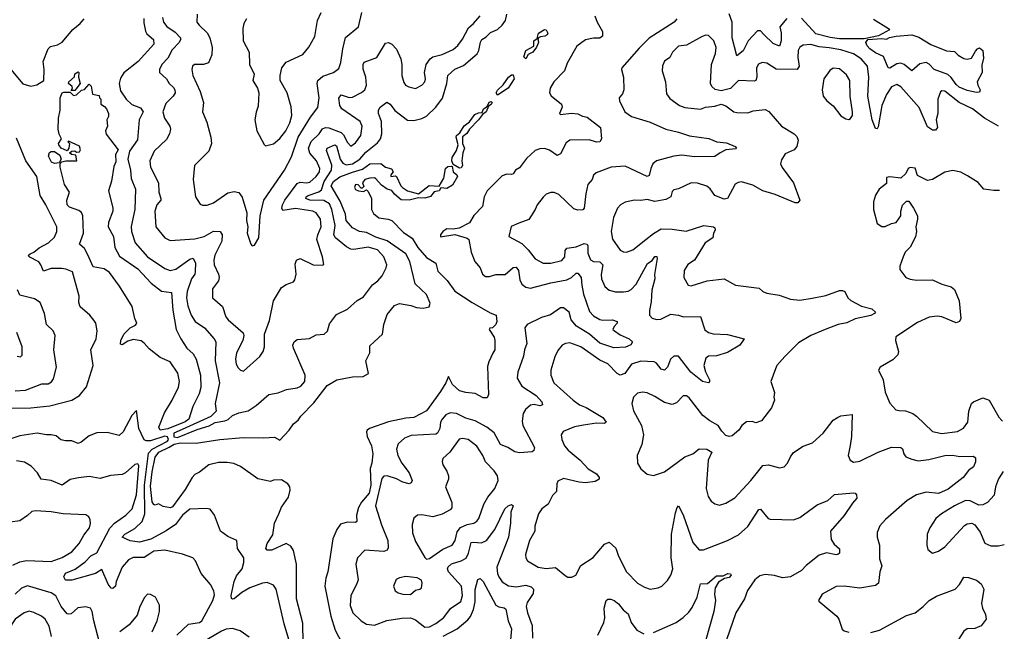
# Model space of a CAD drawing. Extents: x 2057697 to 2160550, y 827490 to 1016834.
# Tile 305 of 509: x 2138415 to 2144661, y 917949 to 921830. Entities that reach past the tile are written whole.
import ezdxf

# ---------------------------------------------------------------- set-up
doc = ezdxf.new("R2010")
doc.units = 0

msp = doc.modelspace()

# ---------------------------------------------------------------- linework, layer by layer
at = {"layer": '0CON20XD'}
for points in [[(2139540.4, 921865), (2139539.4, 921815), (2139552.9, 921795), (2139605, 921747.1), (2139620.7, 921715), (2139635.4, 921654.6), (2139633.8, 921606.2), (2139612.9, 921557.1), (2139580, 921545), (2139524.5, 921545.5), (2139511.2, 921535), (2139506.2, 921515), (2139512.5, 921475), (2139560, 921375), (2139581.1, 921305), (2139574.4, 921245), (2139601.2, 921178.8), (2139628.2, 921085), (2139631.5, 921045), (2139614, 920995), (2139522.9, 920905), (2139514.4, 920815), (2139530.6, 920705), (2139559.7, 920659.7), (2139575, 920652.9), (2139603.1, 920653.1), (2139645, 920667.8), (2139735, 920731.1), (2139775, 920740), (2139805, 920734.3), (2139825, 920703.8), (2139855.8, 920605), (2139854.3, 920555), (2139862, 920515), (2139858.8, 920475), (2139880, 920405), (2139890, 920395), (2139905, 920400), (2139932.5, 920445), (2139940.5, 920585), (2139963.3, 920685), (2140095, 920875.6), (2140139.5, 920959.5), (2140180.6, 921085), (2140258.7, 921211.3), (2140306.7, 921273.3), (2140314.6, 921335), (2140301.9, 921425), (2140306.9, 921445), (2140338.8, 921471.2), (2140406, 921495), (2140438.9, 921521.1), (2140451.7, 921558.3), (2140464.1, 921645), (2140482.6, 921717.4), (2140563.3, 921785), (2140586.2, 921875)], [(2139854.2, 921835), (2139835.7, 921805), (2139830.6, 921775), (2139832.9, 921695), (2139869.6, 921625), (2139871.9, 921545), (2139902.5, 921485), (2139893.9, 921443.9), (2139924, 921395), (2139932.5, 921365), (2139927.8, 921282.2), (2139915, 921242.5), (2139906.9, 921195), (2139920, 921125), (2139965, 921038.8), (2139975, 921030), (2140025, 921043.1), (2140065, 921075.4), (2140104.1, 921125), (2140128.6, 921175), (2140141.5, 921221.5), (2140137.8, 921277.8), (2140111.4, 921365), (2140068.1, 921445), (2140066.9, 921475), (2140077.8, 921525), (2140105, 921560.6), (2140210.3, 921609.7), (2140249.2, 921655), (2140287.4, 921722.6), (2140304.2, 921824.2), (2140327.1, 921875)], [(2140360.7, 920999.3), (2140365.7, 921015), (2140415, 921035.5), (2140425, 921029.5), (2140448.1, 920945), (2140465, 920920.6), (2140485, 920909), (2140525, 920914.6), (2140573.3, 920945), (2140610.1, 920989.9), (2140685, 921048.8), (2140704.7, 921075), (2140712, 921105), (2140709.8, 921185), (2140691.8, 921235), (2140690.5, 921255), (2140701.4, 921275), (2140744.2, 921305.8), (2140765, 921294.3), (2140795, 921252.9), (2140875, 921193.1), (2140915, 921191.2), (2140965, 921202.3), (2140995, 921217.9), (2141053.8, 921275), (2141097.6, 921332.4), (2141125.2, 921424.8), (2141130, 921475), (2141175, 921516.5), (2141230.7, 921539.3), (2141316.5, 921613.5), (2141328.6, 921635), (2141337.9, 921687.9), (2141346.2, 921703.8), (2141375, 921721.3), (2141401, 921749), (2141445, 921768.2), (2141475, 921795.4), (2141496.3, 921825), (2141506.2, 921865)], [(2143281.4, 921838.6), (2143238, 921785), (2143245.7, 921745.7), (2143245.2, 921695), (2143235, 921662.5), (2143195, 921678.3), (2143135, 921735.4), (2143115, 921759.4), (2143095, 921760), (2143036.8, 921695), (2143005, 921631.8), (2142965, 921600), (2142934.8, 921715), (2142934.1, 921815), (2142915, 921868)], [(2138315.6, 921565.6), (2138435, 921422.9), (2138485, 921408.9), (2138524.3, 921415.7), (2138566.7, 921445), (2138569.6, 921515), (2138562.5, 921565), (2138595.4, 921644.6), (2138610.2, 921659.8), (2138655, 921670.9), (2138685, 921688.1), (2138752.5, 921767.5), (2138798.8, 921805), (2138823.8, 921835)], [(2139203, 921837), (2139201.2, 921811.2), (2139212.3, 921757.7), (2139221.2, 921741.2), (2139264, 921705), (2139265.4, 921675), (2139165.9, 921564.1), (2139075, 921493.1), (2139055, 921458.1), (2139045.3, 921424.7), (2139055, 921378.5), (2139090, 921325), (2139125, 921291.5), (2139180.4, 921270.4), (2139197.9, 921245), (2139173.3, 921195), (2139161.4, 921068.6), (2139111.6, 920995), (2139101.7, 920945), (2139117.6, 920875), (2139121.9, 920821.9), (2139150, 920755), (2139144.1, 920625), (2139122.4, 920517.6), (2139122.9, 920485), (2139147.9, 920415), (2139224.4, 920324.4), (2139335, 920251.2), (2139368.6, 920238.6), (2139405, 920247.6), (2139495, 920310.8), (2139516.2, 920316.2), (2139529.6, 920285), (2139528.5, 920231.5), (2139524.7, 920215), (2139504, 920186), (2139477.9, 920105), (2139473.7, 920065), (2139480.3, 920015), (2139503.2, 919955), (2139528.5, 919915), (2139587.3, 919875), (2139647.8, 919805), (2139658.5, 919785), (2139655.3, 919665.3), (2139682, 919525), (2139654.5, 919394.5), (2139660.4, 919345), (2139627.2, 919312.8), (2139445, 919228.5), (2139393.4, 919205), (2139393.1, 919183.1), (2139415, 919179.2), (2139539.7, 919230.3), (2139617.2, 919252.8), (2139655, 919272.7), (2139716.7, 919283.3), (2139737.2, 919292.8), (2139765, 919318.7), (2139805, 919334.7), (2139865, 919347.8), (2139915, 919381.4), (2139995, 919451.9), (2140055, 919462.9), (2140106.7, 919483.3), (2140175, 919494.6), (2140198.1, 919505), (2140222.9, 919535), (2140225.4, 919574.6), (2140150.9, 919745), (2140148.1, 919765), (2140155, 919786.7), (2140175, 919800), (2140252.4, 919807.6), (2140295, 919829.5), (2140346.6, 919833.4), (2140366.4, 919853.6), (2140380.3, 919899.7), (2140425, 919958.1), (2140495, 919992.7), (2140555, 920048.9), (2140595, 920071.2), (2140652.5, 920147.5), (2140686.6, 920173.4), (2140714.5, 920205), (2140740, 920255), (2140742.9, 920275), (2140724.6, 920325), (2140685, 920369.7), (2140625, 920385.8), (2140535, 920372.2), (2140515, 920374.2), (2140488.1, 920388.1), (2140417.7, 920445), (2140408.4, 920465), (2140416.1, 920525), (2140394.8, 920625), (2140380.9, 920660.9), (2140345, 920682.1), (2140255, 920683.7), (2140229.4, 920695), (2140231.5, 920705), (2140244.5, 920715), (2140312, 920738), (2140329.2, 920750.8), (2140347, 920803), (2140393.6, 920875), (2140395, 920907.8), (2140360.7, 920999.3)], [(2139320.6, 921845), (2139326.7, 921815), (2139347.6, 921787.6), (2139401.7, 921751.7), (2139434.2, 921715), (2139435.6, 921705), (2139425.6, 921685), (2139382.1, 921637.9), (2139355, 921586.5), (2139315.5, 921545), (2139302.5, 921515), (2139301.4, 921495), (2139345, 921455.6), (2139361.9, 921425), (2139389.8, 921399.8), (2139399.4, 921385), (2139400, 921365), (2139388.9, 921345), (2139342.3, 921297.7), (2139322.8, 921245), (2139332.5, 921205), (2139368, 921155), (2139371.8, 921135), (2139365.4, 921105), (2139345, 921070.6), (2139267.8, 920995), (2139240.5, 920935), (2139244.5, 920895), (2139294.2, 920794.2), (2139296.7, 920735), (2139310.4, 920695), (2139310, 920685), (2139285.3, 920654.7), (2139271.8, 920615), (2139277.5, 920515), (2139334.7, 920444.7), (2139369.7, 920429.7), (2139525, 920438.9), (2139585.2, 920454.8), (2139645, 920488.9), (2139686.4, 920486.4), (2139699.2, 920465), (2139697.2, 920425), (2139652, 920335), (2139645.4, 920305), (2139647.9, 920275), (2139676.8, 920215), (2139680.7, 920195), (2139676.4, 920173.6), (2139637.4, 920122.6), (2139637.5, 920065), (2139700.7, 920010.7), (2139722.2, 919945), (2139736.9, 919925), (2139833.2, 919843.2), (2139837.3, 919825), (2139831.2, 919795), (2139790.9, 919715), (2139782.7, 919675), (2139788.5, 919645), (2139800.9, 919620.9), (2139815, 919605.8), (2139835, 919600), (2139938, 919692), (2139960, 919725), (2139967.1, 919755), (2139967.5, 919835), (2139999.5, 919920.5), (2140024.8, 920045.2), (2140075, 920130), (2140105, 920150), (2140152.5, 920167.5), (2140161.2, 920178.8), (2140168.9, 920215), (2140162.1, 920277.9), (2140171.2, 920305), (2140195, 920314), (2140276.2, 920273.8), (2140335, 920271.2), (2140343.3, 920276.7), (2140335.8, 920324.2), (2140299.3, 920435), (2140305.8, 920465), (2140328.1, 920515), (2140324, 920565), (2140295, 920603.6), (2140274.8, 920614.8), (2140165, 920632.5), (2140085, 920618.9), (2140077.1, 920635), (2140081.9, 920655), (2140095.7, 920685), (2140175, 920789.6), (2140195, 920799.1), (2140235, 920794.2), (2140255, 920798.7), (2140295, 920835.4), (2140316.4, 920865), (2140317.8, 920885), (2140296.9, 920935), (2140255, 920982.2), (2140247.1, 921015), (2140263.1, 921056.9), (2140314.4, 921105.6), (2140335, 921137.2), (2140355, 921145.7), (2140375, 921143.9), (2140455, 921114), (2140469.8, 921099.8), (2140495, 921050.6), (2140515, 921027.5), (2140545, 921047.8), (2140579.6, 921095), (2140587.1, 921155), (2140575.4, 921185), (2140458.2, 921265), (2140446.4, 921285), (2140438.5, 921331.5), (2140455, 921352.2), (2140505, 921335.9), (2140525, 921338.8), (2140582.2, 921367.8), (2140604.1, 921385.9), (2140614.6, 921415.4), (2140610.9, 921465), (2140593.9, 921516.1), (2140593.9, 921546.1), (2140600.5, 921559.5), (2140679.6, 921590.4), (2140735, 921682), (2140755, 921684.4), (2140775, 921675.6), (2140805, 921642.5), (2140832.4, 921582.4), (2140839.2, 921545), (2140839.6, 921475), (2140851.1, 921431.1), (2140862.9, 921415), (2140883.3, 921403.3), (2140925, 921393.3), (2140965.4, 921414.6), (2140985, 921436.2), (2140990, 921455), (2140983.9, 921495), (2140993.6, 921545), (2141017.8, 921582.2), (2141035, 921594.7), (2141095, 921608.7), (2141165, 921641.2), (2141195, 921666.9)], [(2142062.5, 921855), (2142077.5, 921815), (2142111.2, 921755), (2142112, 921725), (2142095, 921712.5), (2142055, 921711.9), (2142005, 921701.9), (2141948.6, 921661.4), (2141888.6, 921555), (2141872, 921505), (2141804.4, 921435.6), (2141780, 921395), (2141776.2, 921365), (2141785.9, 921345.9), (2141852.9, 921295), (2141855.5, 921275), (2141839.4, 921235), (2141845, 921228.6), (2141915, 921237.8), (2141955, 921232.2), (2141985, 921216.9), (2142015, 921210.6), (2142100, 921145), (2142106.7, 921075), (2142096.2, 921055), (2142075, 921052.5), (2142027.8, 921067.8), (2141905, 921064.6), (2141881.9, 921048.1), (2141845, 920978.8), (2141825, 920969.2), (2141775, 921002.2), (2141745, 921012.2), (2141715, 921011.4), (2141685, 921000), (2141630.3, 920949.7), (2141585, 920890), (2141560, 920875), (2141545, 920852.5), (2141535, 920846.7), (2141505, 920849.4), (2141475, 920839.2), (2141381.5, 920745), (2141361.1, 920705), (2141350, 920645), (2141295, 920587.5), (2141268.8, 920541.2), (2141202.3, 920507.7), (2141165, 920500), (2141125, 920503.1), (2141100, 920485), (2141084.4, 920465), (2141085, 920451.2), (2141175, 920466.2), (2141253.2, 920443.2), (2141264.5, 920434.5), (2141279.1, 920355), (2141303.1, 920295), (2141335.6, 920255), (2141351.9, 920215), (2141370.8, 920200.8), (2141395, 920200), (2141435, 920212.5), (2141495, 920213.1), (2141545, 920258.1), (2141565, 920260), (2141578.6, 920238.6), (2141588.2, 920178.2), (2141600.9, 920150.9), (2141625, 920131.8), (2141655, 920126.9), (2141785, 920160.5), (2141885, 920178.9), (2141915.2, 920194.8), (2141945, 920222.5), (2141955, 920222.5), (2141977.7, 920195), (2141980.3, 920145), (2141992.2, 920087.8), (2142029.2, 919979.2), (2142055, 919951.5), (2142095, 919928.1), (2142115, 919923.3), (2142175, 919925.5), (2142205.7, 919915.7), (2142206.2, 919905), (2142186.7, 919883.3), (2142178, 919865), (2142189.2, 919855), (2142225, 919830.5), (2142282, 919805), (2142302.5, 919785), (2142292.4, 919767.6), (2142258.8, 919751.2), (2142185, 919747.5), (2142095, 919777.9), (2142029.3, 919835), (2141948.1, 919885), (2141914.3, 919924.3), (2141900, 919975), (2141865, 920001.3), (2141845, 920002.5), (2141782.9, 919957.1), (2141725, 919939.6), (2141634, 919895), (2141619.2, 919875), (2141632.1, 919775), (2141616.4, 919735), (2141611.5, 919695), (2141574.2, 919594.2), (2141571.4, 919555), (2141599.5, 919505), (2141691.2, 919445), (2141726.4, 919405), (2141731.2, 919385), (2141715, 919378.9), (2141678, 919388), (2141655, 919383.8), (2141623, 919357), (2141608.2, 919331.8), (2141603, 919283), (2141607.1, 919255), (2141680.6, 919115), (2141676, 919095), (2141665, 919087.1), (2141585, 919080.5), (2141555, 919086.7), (2141510.8, 919115), (2141464.7, 919134.7), (2141425, 919207.3), (2141378.1, 919245), (2141303.3, 919283.3), (2141245, 919300.9), (2141185, 919330.4), (2141145, 919334.6), (2141118, 919322), (2141094.8, 919295.2), (2141085.3, 919275), (2141080, 919235), (2141065, 919207.1), (2141055, 919200), (2140898.9, 919191.1), (2140855.8, 919175), (2140815, 919138.8), (2140805.6, 919105), (2140814.5, 919065), (2140839.2, 919015), (2140886.4, 918955), (2140905.6, 918905.6), (2140898.7, 918891.3), (2140885.5, 918884.5), (2140844.4, 918894.4), (2140806.1, 918916.1), (2140745, 918934.3), (2140725, 918933.4), (2140711.6, 918918.4), (2140672.4, 918745), (2140709.2, 918625), (2140751.1, 918525), (2140751.8, 918478.2), (2140745, 918464.4), (2140725, 918454.6), (2140605, 918462.5), (2140558.1, 918415), (2140547.1, 918375), (2140561.4, 918275), (2140551.9, 918245), (2140515, 918176.7), (2140511.5, 918111.5), (2140527.5, 918065), (2140580, 918015), (2140615, 917992.9), (2140665, 917986.9), (2140743.8, 918016.2), (2140838, 918032), (2140893.4, 918033.4), (2140925, 918022.1), (2140984.6, 917974.6)], [(2141195, 921666.9), (2141225, 921707.1), (2141262.2, 921777.8), (2141294.8, 921805.2), (2141335.5, 921855)], [(2142583.3, 921835), (2142567.5, 921815), (2142408, 921712), (2142345, 921650), (2142235.7, 921525), (2142233.1, 921515), (2142245.7, 921465), (2142247.1, 921385), (2142239.4, 921360.6), (2142218.8, 921335), (2142220, 921315), (2142253.3, 921245), (2142296, 921216), (2142415, 921180.4), (2142513.8, 921135), (2142595, 921117.3), (2142665, 921092.5), (2142786.9, 921076.9), (2142837.5, 921055), (2142898.5, 921048.5), (2142953.3, 921025), (2142963.3, 921015), (2142958.6, 921011.4), (2142895, 921003.5), (2142858, 920985), (2142825, 920962.9), (2142695, 920960.5), (2142615, 920971.3), (2142563.8, 920965), (2142454.7, 920935.3), (2142432.2, 920915), (2142417.9, 920885), (2142408.1, 920841.9), (2142395, 920835.5), (2142255, 920899.6), (2142166.2, 920893.8), (2142071.8, 920858.2), (2142055, 920843.8), (2142045.7, 920815), (2142020, 920785), (2142005.7, 920725.7), (2141996.4, 920633.6), (2141987.5, 920622.5), (2141955, 920621.5), (2141929.4, 920629.4), (2141835, 920720.6), (2141805, 920734.2), (2141785, 920734.2), (2141755, 920722.5), (2141735, 920704.2), (2141696.9, 920655), (2141685.6, 920625), (2141645, 920561.5), (2141581.1, 920538.9), (2141533.2, 920516.8), (2141517.5, 920455), (2141600, 920410), (2141640.3, 920370.3), (2141685, 920311.5), (2141735, 920284.5), (2141785, 920285.4), (2141855, 920301.2), (2141874, 920325), (2141874.3, 920365), (2141885, 920380.9), (2141945, 920389.5), (2141995, 920410.2), (2142014.5, 920405), (2142019.8, 920395), (2142019, 920349), (2142036.3, 920306.3), (2142055, 920296.4), (2142095, 920293.2), (2142114.7, 920275), (2142103.9, 920213.9), (2142105.5, 920185), (2142126.2, 920136.2), (2142155, 920113.1), (2142195, 920103.8), (2142245, 920102.9), (2142275, 920107.2), (2142295, 920118), (2142325, 920152.5), (2142397.1, 920282.9), (2142427.1, 920302.9), (2142445, 920326.9), (2142457.5, 920327.5), (2142460, 920315), (2142442.2, 920212.2), (2142443.8, 920185), (2142426, 920114), (2142421.5, 920038.5), (2142409.4, 919985), (2142411.4, 919955), (2142427.5, 919935), (2142455, 919926.7), (2142481.3, 919928.7), (2142545, 919961.1), (2142595, 919954.7), (2142626, 919944), (2142735, 919945.7), (2142762.5, 919862.5), (2142784.5, 919844.5), (2142815, 919836.4), (2142905, 919832.9), (2143010, 919805), (2142983.8, 919765), (2142905, 919718), (2142835, 919697.5), (2142785, 919694.4), (2142767.5, 919682.5), (2142755.5, 919635), (2142765.5, 919595), (2142790, 919545), (2142791.2, 919535), (2142783.8, 919526.2), (2142746, 919535), (2142673.2, 919593.2), (2142595, 919693.8), (2142564.7, 919695.3), (2142542.7, 919675), (2142524.1, 919625.9), (2142505, 919605.6), (2142485, 919612.2), (2142455, 919649.5), (2142439.4, 919659.4), (2142355, 919662.2), (2142295.7, 919644.3), (2142253.5, 919585), (2142225, 919573.3), (2142205.2, 919585.2), (2142145, 919646.7), (2142095, 919669.2), (2141975.6, 919755), (2141905, 919778.9), (2141877.5, 919775), (2141855.7, 919764.3), (2141828.9, 919731.1), (2141809.1, 919690.9), (2141784.4, 919605), (2141784.5, 919575), (2141804.4, 919525), (2141925.8, 919415), (2141966.5, 919386.5), (2142008.7, 919368.7), (2142115, 919305.5), (2142136.5, 919275), (2142125, 919266.9), (2142075, 919270.4), (2141992.6, 919257.4), (2141934.1, 919245.9), (2141862.8, 919217.2), (2141850, 919195), (2141853.3, 919165), (2141871.5, 919125), (2141895, 919097.8), (2141970.5, 919035), (2142020.6, 918980.6), (2142075, 918947.1), (2142091.4, 918925), (2142092, 918915), (2142065, 918900), (2142005, 918891.5), (2141965, 918894.6), (2141865, 918917.9), (2141829.1, 918900.9), (2141822, 918885), (2141820, 918835), (2141795, 918811.2), (2141767.1, 918755), (2141728, 918725), (2141707.1, 918695), (2141682.9, 918615), (2141681.9, 918585), (2141648.6, 918525), (2141624.4, 918435), (2141625.7, 918415), (2141636, 918395), (2141705, 918355.5), (2141755, 918347.8), (2141815, 918354.3), (2141875, 918302), (2141893.2, 918293.2), (2141918.6, 918291.4), (2141944, 918305), (2141973.7, 918366.3), (2142053.9, 918416.1), (2142125, 918501.4), (2142155, 918514.2), (2142196.2, 918476.2), (2142213.3, 918425), (2142265.4, 918325.4), (2142334.6, 918254.6), (2142378.7, 918228.7), (2142415, 918215.7), (2142465.6, 918224.4), (2142488.8, 918235), (2142525, 918271.2), (2142545.7, 918305), (2142558.9, 918345), (2142546.8, 918415), (2142550, 918565), (2142575, 918700), (2142585, 918733.8), (2142595, 918745.7), (2142625, 918688), (2142685, 918511.4), (2142725, 918466.7), (2142753.8, 918466.2), (2142905.3, 918524.7), (2142975, 918560.5), (2143035, 918614.3), (2143105, 918720.8), (2143115, 918724), (2143164.3, 918665), (2143175, 918660.6), (2143325, 918656.9), (2143365, 918670), (2143475, 918751.1), (2143542, 918778), (2143585, 918816), (2143705, 918827.5), (2143715.5, 918825.5), (2143724, 918815), (2143726.4, 918793.6), (2143697.5, 918762.5), (2143645, 918682.5), (2143558.5, 918585), (2143562.2, 918532.2), (2143581.9, 918501.9), (2143615, 918472), (2143616.7, 918445), (2143606.2, 918435), (2143595, 918434.4), (2143532.4, 918447.6), (2143487.5, 918432.5), (2143403.4, 918366.6), (2143374.5, 918335), (2143304.7, 918295.3), (2143255, 918287.1), (2143202.5, 918302.5), (2143145, 918308.8), (2143110.3, 918299.7), (2143078.5, 918275), (2143033.1, 918206.9), (2143013.2, 918155), (2142957.7, 918065), (2142897.9, 917895)], [(2143832.6, 921832.6), (2143927.5, 921775), (2143934, 921765), (2143862.4, 921727.6), (2143771.3, 921708.7), (2143615, 921708.9), (2143557.2, 921717.2), (2143465, 921739.5), (2143375, 921838.9)], [(2141625, 921581.4), (2141613.1, 921595), (2141625, 921634.4), (2141677.1, 921662.9), (2141676.2, 921695), (2141698.3, 921711.7), (2141705.6, 921745), (2141745, 921767.3), (2141755, 921765.6), (2141764.6, 921745), (2141761.6, 921735), (2141746.9, 921725), (2141717.9, 921722.1), (2141705.8, 921715), (2141701.7, 921708.3), (2141706.6, 921685), (2141694.4, 921655), (2141669.6, 921625), (2141640.7, 921609.3), (2141625, 921581.4)], [(2144625.5, 921154.1), (2144534.8, 921204.8), (2144460.6, 921265), (2144374.6, 921304.6), (2144285, 921375.6), (2144265, 921378.8), (2144257.3, 921372.7), (2144240, 921325), (2144240.3, 921235), (2144228.7, 921195), (2144236.7, 921145), (2144225, 921130), (2144205, 921129.5), (2144175, 921149.1), (2144122.3, 921272.3), (2144005, 921404.5), (2143979.1, 921419.1), (2143945, 921403.8), (2143915, 921355.5), (2143884.1, 921285), (2143860.7, 921149.3), (2143855, 921137.5), (2143845, 921140.6), (2143822.3, 921195), (2143795.2, 921345), (2143802.4, 921465), (2143793.3, 921535), (2143752.5, 921582.5), (2143705, 921612.6), (2143625, 921639.3), (2143550.8, 921650.8), (2143487.1, 921657.1), (2143435, 921672.1), (2143385, 921667.8), (2143364.7, 921655.3), (2143352.9, 921635), (2143350.9, 921589.1), (2143360.3, 921535), (2143346.9, 921515), (2143215, 921516.5), (2143155, 921554.4), (2143125, 921559.2), (2143102.8, 921547.2), (2143088.9, 921525), (2143090.8, 921465), (2143085, 921444.5), (2143075, 921439.6), (2142975.5, 921444.5), (2142925, 921393.3), (2142865, 921379.2), (2142827.9, 921387.9), (2142806.6, 921406.6), (2142797.1, 921425), (2142803.8, 921545), (2142830, 921615), (2142832.7, 921652.7), (2142818.8, 921695), (2142785, 921728.8), (2142768.3, 921731.7), (2142745, 921724), (2142645, 921668.2), (2142595, 921661.1), (2142557.1, 921625), (2142539.8, 921590.2), (2142505, 921567.5), (2142492.4, 921537.6), (2142490, 921505), (2142511.1, 921435), (2142518.7, 921358.7), (2142539.5, 921329.5), (2142601.2, 921285), (2142635, 921272.5), (2142735, 921261.4), (2142765, 921276), (2142825, 921281.2), (2142865, 921293.3), (2142895, 921283.3), (2142945, 921246.2), (2142965, 921241.4), (2143035, 921238.5), (2143068.4, 921251.6), (2143145, 921260.4), (2143167.6, 921247.6), (2143248.1, 921155), (2143327.5, 921105), (2143345, 921088), (2143354, 921065), (2143346, 921025), (2143328.9, 921005), (2143272, 920978), (2143248.3, 920941.7), (2143242.5, 920915), (2143252.4, 920892.4), (2143323.3, 920795), (2143364, 920685), (2143351.2, 920668.8), (2143335, 920668.1), (2143208.3, 920721.7), (2143129.2, 920745), (2143065, 920780.9), (2142995, 920801.8), (2142972.4, 920797.6), (2142954, 920786), (2142905.5, 920695), (2142885, 920691.3), (2142824.4, 920715), (2142795, 920755.8), (2142775, 920773.1), (2142715, 920792.2), (2142675.6, 920794.4), (2142595, 920756), (2142565, 920750), (2142555, 920740), (2142545.7, 920705), (2142515, 920689.2), (2142445, 920676), (2142395, 920690), (2142355, 920683.2), (2142315, 920685.5), (2142255, 920671.9), (2142226.2, 920655), (2142208, 920635), (2142182.9, 920575), (2142166.7, 920485), (2142176.6, 920436.6), (2142225, 920368), (2142245, 920356), (2142265, 920354), (2142305, 920368.8), (2142386.2, 920435), (2142435, 920474), (2142485, 920502), (2142555, 920500), (2142642.4, 920487.6), (2142755, 920524.7), (2142816.7, 920515), (2142825, 920508.8), (2142826.7, 920495), (2142816.2, 920475), (2142812.1, 920445), (2142762.7, 920415), (2142696, 920304), (2142654.3, 920275.7), (2142630.9, 920239.1), (2142629.2, 920195), (2142655, 920146.2), (2142675, 920142), (2142777, 920173), (2142884.6, 920184.6), (2142955, 920145.7), (2143105.7, 920125.7), (2143130, 920105), (2143154.5, 920094.5), (2143232.8, 920082.8), (2143305, 920056.5), (2143365, 920051.1), (2143442.9, 920062.9), (2143529.7, 920080.3), (2143615, 920111.9), (2143635, 920112.5), (2143648.8, 920105), (2143669.2, 920065), (2143687, 920047), (2143755, 920012.9), (2143820, 919995), (2143843.3, 919975), (2143838.8, 919965), (2143815, 919952.5), (2143715, 919931.1), (2143663, 919907), (2143606.7, 919895), (2143525.4, 919864.6), (2143435, 919826.4), (2143355, 919780), (2143268.3, 919691.7), (2143219.2, 919635), (2143208.8, 919615), (2143181.2, 919535), (2143202.5, 919465), (2143198.8, 919435), (2143203.8, 919415), (2143184.1, 919365.9), (2143120, 919285), (2143085, 919272), (2143060.7, 919280.7), (2143025, 919278.8), (2142996.2, 919255), (2142976.2, 919225), (2142935, 919189.2), (2142915, 919185.8), (2142895, 919192), (2142868.3, 919218.3), (2142845.5, 919255.5), (2142793.4, 919283.4), (2142748.6, 919318.6), (2142661.3, 919431.3), (2142645, 919444), (2142625, 919442.5), (2142582.1, 919397.9), (2142555, 919387.5), (2142505, 919400), (2142445, 919439.5), (2142395, 919461.4), (2142365, 919465.8), (2142335, 919460), (2142308, 919435), (2142298.8, 919395), (2142308.5, 919348.5), (2142358.9, 919255), (2142371.4, 919195), (2142362.5, 919135), (2142331.2, 919065), (2142333.8, 919015), (2142355, 918980), (2142395, 918946.7), (2142435, 918936.7), (2142505, 918960), (2142634.7, 919055.3), (2142684.3, 919074.3), (2142725, 919105.8), (2142775, 919104.2), (2142805.7, 919085.7), (2142781.9, 919035), (2142770.8, 918855), (2142782, 918805), (2142801.2, 918775), (2142825, 918758), (2142855, 918750), (2142895, 918762.5), (2142950.8, 918795), (2143052.5, 918905), (2143130, 919000), (2143165, 919005.7), (2143235, 918986.2), (2143265, 918993.3), (2143286.2, 919015), (2143305, 919056.7), (2143325, 919083.8), (2143385.5, 919124.5), (2143445.5, 919144.5), (2143511.5, 919205), (2143575, 919288), (2143603.5, 919306.5), (2143625, 919315.6), (2143696.2, 919325), (2143691.5, 919185), (2143683.2, 919126.8), (2143671.2, 919065), (2143684, 919034), (2143705, 919022.2), (2143745, 919028.2), (2143861.2, 919085), (2143946.2, 919116.2), (2144005, 919114.4), (2144016.1, 919106.1), (2144023.1, 919075), (2144036.9, 919056.9), (2144075, 919040), (2144115, 919031.5), (2144181.9, 919038.1), (2144285, 919063.3), (2144333.8, 919066.2), (2144378.8, 919058.8), (2144465, 919059.2), (2144479.1, 919049.1), (2144479.4, 919025), (2144465, 918992), (2144435, 918970), (2144399.4, 918925), (2144305, 918850.8), (2144245, 918822.7), (2144165, 918832.1), (2144104.4, 918815.6), (2144045, 918778.8), (2143907.5, 918657.5), (2143871.7, 918618.3), (2143854.2, 918575), (2143855.7, 918545.7), (2143870, 918495), (2143869.2, 918409.2), (2143883.8, 918365), (2143871.2, 918325), (2143863.3, 918255), (2143845, 918240), (2143745, 918221.4), (2143645, 918235.5), (2143595, 918232.9), (2143506.7, 918185), (2143482.5, 918145), (2143485, 918140), (2143598, 918045), (2143612, 918025), (2143633.2, 917963.2), (2143645, 917951.2), (2143675, 917943.8)], [(2144485, 921367.5), (2144425, 921381.4), (2144375, 921402.8), (2144355, 921418.4), (2144323.3, 921463.3), (2144302.2, 921482.2), (2144216.2, 921515), (2144185, 921548.7), (2144165, 921558.5), (2144125, 921549.5), (2144075, 921505.7), (2144025.2, 921545.2), (2144005, 921553.5), (2143980, 921550), (2143935, 921522.5), (2143925, 921524.2), (2143895.6, 921595.6), (2143845, 921619.5), (2143808.4, 921645), (2143790.5, 921665), (2143782.3, 921685), (2143796.1, 921703.9), (2143885, 921711.4), (2143914.3, 921705.7), (2143932.2, 921717.8), (2143975, 921726), (2144075, 921733.3), (2144118.8, 921718.8), (2144195, 921672.5), (2144295, 921633.3), (2144345, 921628.8), (2144368.8, 921605), (2144405, 921583.8), (2144425, 921580), (2144454.2, 921585.8), (2144479.3, 921629.3), (2144490.8, 921645), (2144505, 921651.9), (2144525.6, 921635), (2144529.2, 921585), (2144518.3, 921541.7), (2144520.6, 921495), (2144490, 921435), (2144492.5, 921415), (2144507.5, 921385), (2144505, 921370), (2144485, 921367.5)], [(2138765, 921380), (2138741.7, 921381.7), (2138750, 921395), (2138747, 921407), (2138724, 921425), (2138726.7, 921435), (2138762.5, 921467.5), (2138765, 921486.2), (2138785, 921500), (2138790, 921495), (2138787.5, 921465), (2138797.5, 921425), (2138765, 921380)], [(2143675, 921196.7), (2143685, 921203.3), (2143697.3, 921222.7), (2143699.2, 921245), (2143684.5, 921344.5), (2143680.6, 921445), (2143659.3, 921479.3), (2143615, 921518.8), (2143575, 921523.3), (2143555, 921507.5), (2143516.2, 921455), (2143506, 921385), (2143511.2, 921345), (2143535.8, 921315.8), (2143575, 921283.8), (2143625, 921220), (2143655, 921201.2), (2143675, 921196.7)], [(2141445, 921351.9), (2141438.2, 921365), (2141445, 921383.1), (2141482.5, 921417.5), (2141515, 921464.4), (2141535, 921480), (2141545, 921479.5), (2141551.1, 921455), (2141514.4, 921395), (2141445, 921351.9)], [(2139305.5, 919225.5), (2139296.5, 919245), (2139332.5, 919335), (2139382.1, 919415), (2139422.1, 919497.9), (2139428, 919535), (2139417.3, 919587.3), (2139369, 919659), (2139305, 919685.3), (2139235, 919740.5), (2139205, 919777.1), (2139185, 919791.8), (2139135, 919800), (2139100.9, 919789.1), (2139065, 919767.5), (2139055, 919770), (2139056.2, 919795), (2139076, 919835), (2139115, 919875.5), (2139148.9, 919891.1), (2139158.1, 919905), (2139144.7, 919934.7), (2139129.1, 920009.1), (2139048.7, 920138.7), (2138983.8, 920225), (2138949.5, 920249.5), (2138881.4, 920261.4), (2138847.6, 920337.6), (2138825, 920378.2), (2138794.3, 920405), (2138819.1, 920475), (2138815.8, 920585.8), (2138805.9, 920605.9), (2138789.5, 920619.5), (2138730.9, 920640.9), (2138716.2, 920655), (2138712.9, 920685), (2138730, 920735), (2138698.8, 920785), (2138671.4, 920895), (2138671.7, 920918.3), (2138682.5, 920927.5), (2138706.4, 920933.6), (2138776.4, 920933.6), (2138770, 920970), (2138743.6, 920973.6), (2138730, 920985), (2138745, 920996.7), (2138765, 920997.5), (2138775, 920990), (2138795, 920992.5), (2138800, 921005), (2138795, 921027.5), (2138725, 921060), (2138720, 921055), (2138730, 921045), (2138726.7, 921015), (2138715, 920997.5), (2138677.5, 921015), (2138662.5, 921035), (2138660, 921045), (2138680, 921075), (2138664.2, 921104.2), (2138658.6, 921135), (2138661.5, 921205), (2138671.9, 921255), (2138671.4, 921335), (2138684.2, 921365), (2138695, 921371.2), (2138735, 921370), (2138755, 921350), (2138775, 921352.5), (2138807.5, 921382.5), (2138825, 921387.5), (2138855, 921420), (2138868.8, 921408.8), (2138877, 921357), (2138918.3, 921348.3), (2138920, 921335), (2138930, 921325), (2138930, 921295), (2138951.7, 921278.3), (2138966.2, 921265), (2138977.5, 921235), (2138977.5, 921215), (2138967.5, 921195), (2138972.5, 921155), (2138960, 921125), (2138963.6, 921103.6), (2139038.6, 921005), (2139021.4, 920975), (2139025, 920927.5), (2139011.1, 920898.9), (2138996.7, 920805), (2138977.1, 920745), (2139005.5, 920635.5), (2139005.6, 920615.6), (2138977.3, 920542.7), (2138975.8, 920515), (2139009.4, 920455), (2139018.5, 920385), (2139048.8, 920328.8), (2139165, 920248.7), (2139248.7, 920158.7), (2139315, 920107.8), (2139377.9, 920097.9), (2139387.1, 919987.1), (2139407.3, 919865), (2139435.9, 919804.1), (2139474.3, 919745), (2139515, 919708.6), (2139535, 919675.8), (2139561.2, 919575), (2139563.4, 919495), (2139552.8, 919455), (2139513, 919375), (2139487.1, 919295), (2139465, 919279), (2139355, 919234.1), (2139305.5, 919225.5)], [(2141205, 920887.9), (2141165, 920910.8), (2141155.8, 920935), (2141158.9, 920955), (2141185, 920999.2), (2141195.5, 921035), (2141183.3, 921085), (2141186.2, 921095), (2141206.9, 921113.1), (2141233.5, 921156.5), (2141269.1, 921180.9), (2141302.2, 921227.8), (2141325, 921239.6), (2141348.1, 921241.9), (2141356.5, 921265), (2141380.8, 921279.2), (2141393.3, 921306.7), (2141405, 921311.9), (2141411.9, 921305), (2141405, 921291.9), (2141388.3, 921281.7), (2141375, 921245.6), (2141350.6, 921229.4), (2141325.6, 921194.4), (2141268.4, 921135), (2141252.4, 921107.6), (2141224.1, 921085.9), (2141224.4, 921045), (2141236.4, 921015), (2141225.9, 920985), (2141220.3, 920935), (2141223.5, 920905), (2141215, 920889.5), (2141205, 920887.9)], [(2138364.7, 919365.3), (2138485, 919367.8), (2138605, 919380.5), (2138744.4, 919415.6), (2138794.4, 919445), (2138839.4, 919500.6), (2138880.8, 919635), (2138865.5, 919735), (2138900.6, 919805), (2138906.9, 919855), (2138898, 919905), (2138884.2, 919924.2), (2138858.8, 919955), (2138798.5, 920008.5), (2138790, 920035), (2138792.2, 920075), (2138748.9, 920228.9), (2138707.4, 920247.4), (2138681.7, 920251.7), (2138615, 920250.9), (2138564.7, 920234.7), (2138549.6, 920275), (2138535, 920293.3), (2138474, 920325), (2138471.2, 920335), (2138480, 920345), (2138505, 920354), (2138538, 920382), (2138597.1, 920415), (2138635, 920450.8), (2138651.1, 920485), (2138650.6, 920515), (2138581.1, 920655), (2138543.6, 920715), (2138524.1, 920834.1), (2138453.6, 920933.6), (2138395, 921077.3)], [(2138635, 920918), (2138616.7, 920925), (2138598, 920965), (2138603.3, 920986.7), (2138615, 920994), (2138635, 920994), (2138669.5, 920969.5), (2138677.5, 920945), (2138665, 920922.5), (2138635, 920918)], [(2140214, 917875), (2140211.3, 918001.3), (2140170.7, 918155), (2140170.2, 918375), (2140152.2, 918462.2), (2140135, 918489.1), (2140105, 918505.4), (2140015, 918463.6), (2139985, 918462.9), (2139975.8, 918475), (2139984.4, 918505), (2140019.8, 918560.2), (2140031.8, 918635), (2140058.2, 918695), (2140075, 918737.1), (2140119.2, 918800.8), (2140131.1, 918845), (2140128.5, 918865), (2140116.7, 918885), (2140075, 918910), (2140025, 918908.8), (2140005, 918900), (2139925, 918915.7), (2139814.7, 918994.7), (2139773.3, 919013.3), (2139730.5, 919020.5), (2139675, 919020.6), (2139614.2, 919005.8), (2139555, 918958.9), (2139525, 918944.3), (2139507.8, 918925), (2139465, 918848.5), (2139385, 918737.5), (2139372, 918732), (2139325, 918740), (2139295, 918757.5), (2139275, 918750), (2139265, 918753.8), (2139255, 918770), (2139245, 918870), (2139255, 918960.8), (2139275, 919052.9), (2139296.5, 919085), (2139363.2, 919116.8), (2139395, 919136.2), (2139435, 919144.4), (2139535, 919142.2), (2139685, 919165.2), (2139835, 919178.9), (2139964.2, 919175.8), (2140031.7, 919181.7), (2140065, 919161.2), (2140125, 919224.2), (2140152, 919265), (2140182.1, 919287.9), (2140199.2, 919315), (2140281.7, 919398.3), (2140365, 919508.6), (2140427.5, 919545), (2140525, 919563.3), (2140594.3, 919565.7), (2140626.7, 919585), (2140611.2, 919665), (2140636.7, 919716.7), (2140635, 919760), (2140662.5, 919785), (2140716.1, 919833.9), (2140723.8, 919895), (2140745, 919960), (2140792.7, 920017.3), (2140825, 920030), (2140896.4, 920016.4), (2140933.1, 920003.1), (2140975, 920000), (2141011.7, 920008.3), (2141017.9, 920032.1), (2140995, 920087.1), (2140924.7, 920154.7), (2140889.7, 920295), (2140864.2, 920344.2), (2140746.9, 920426.9), (2140675, 920449.8), (2140615, 920480.5), (2140570, 920485), (2140525, 920509.2), (2140485.8, 920555), (2140481.1, 920595), (2140447.7, 920677.7), (2140391.1, 920775), (2140405, 920802.9), (2140445, 920833.8), (2140526.6, 920863.4)], [(2140526.6, 920863.4), (2140589, 920881), (2140635, 920916), (2140705, 920917.9), (2140735, 920893.5), (2140774.2, 920884.2), (2140783.3, 920865), (2140770, 920845), (2140770, 920835), (2140798.3, 920838.3), (2140804.2, 920834.2), (2140833.3, 920775), (2140844.3, 920765), (2140875, 920744.5), (2140945, 920723.9), (2141011.7, 920778.3), (2141076.7, 920773.3), (2141106.2, 920825), (2141116, 920885), (2141130.6, 920899.4), (2141151.1, 920901.1), (2141157.9, 920897.9), (2141165, 920864), (2141188.8, 920845), (2141192.5, 920835), (2141160.4, 920779.6), (2141125, 920758.2), (2141086, 920764), (2141075.5, 920744.5), (2141045, 920738.1), (2141021.5, 920708.5), (2140985, 920697.5), (2140945, 920700), (2140885, 920685.6), (2140835, 920687.4), (2140791.8, 920721.8), (2140776.3, 920746.3), (2140745.4, 920755.4), (2140709.6, 920779.6), (2140675, 920820), (2140665, 920825.5), (2140636.1, 920823.9), (2140603.8, 920815), (2140590, 920795), (2140597.5, 920772.5), (2140588.3, 920761.7), (2140581.7, 920761.7), (2140563, 920783), (2140545, 920783.3), (2140538.8, 920765), (2140545, 920753.3), (2140565, 920743.3), (2140595, 920740), (2140615, 920750), (2140625, 920740), (2140646.9, 920695), (2140646.5, 920625), (2140659.1, 920599.1), (2140693.1, 920573.1), (2140752.5, 920565), (2140775, 920555.5), (2140849.5, 920479.5), (2140905, 920443.5), (2140941.5, 920385), (2140995, 920320.8), (2141055.8, 920285), (2141067.5, 920235), (2141125.7, 920175), (2141176.3, 920106.3), (2141284.5, 920034.5), (2141398.8, 919968.8), (2141437.5, 919955), (2141442.5, 919915), (2141436, 919895), (2141415, 919873.8), (2141398.3, 919871.7), (2141392.5, 919865), (2141424.4, 919815), (2141430, 919795), (2141430, 919735), (2141417.1, 919712.9), (2141390.2, 919659.8), (2141381.9, 919628.1), (2141388.6, 919451.4), (2141380.7, 919429.3), (2141355, 919431.2), (2141305, 919456.9), (2141245, 919463.3), (2141205, 919475.6), (2141160.6, 919515), (2141135, 919566.7), (2141119.2, 919525), (2141085, 919469.5), (2140995, 919347.5), (2140915, 919304.6), (2140865, 919300.8), (2140755, 919278), (2140634.2, 919235.8), (2140619.4, 919225), (2140614.5, 919215), (2140619.2, 919185), (2140646.9, 919125), (2140655.7, 919074.3), (2140648.6, 919015), (2140637.2, 918982.8), (2140643, 918875), (2140632.1, 918825), (2140582.8, 918767.2), (2140564.5, 918735), (2140551.9, 918685), (2140553.3, 918645), (2140545, 918638.8), (2140495, 918640.8), (2140450.5, 918629.5), (2140425.9, 918594.1), (2140401.1, 918535), (2140370.4, 918325), (2140356.8, 918285), (2140350.9, 918235), (2140388.8, 918045), (2140416.9, 917955), (2140458.2, 917875)], [(2144631, 920747), (2144594.4, 920745.6), (2144531.2, 920755), (2144495, 920796), (2144428.3, 920838.3), (2144385, 920861.4), (2144335, 920872.5), (2144285, 920862.5), (2144206.7, 920815), (2144175, 920810.5), (2144111.7, 920841.7), (2144095, 920887.5), (2144065, 920892.5), (2144052.5, 920885), (2144036.7, 920855), (2144006, 920824), (2143935, 920832.5), (2143915, 920828.8), (2143915, 920790), (2143866.7, 920755), (2143844.1, 920715.9), (2143831.2, 920675), (2143832, 920625), (2143855, 920537.5), (2143885, 920517.5), (2143905, 920517.5), (2143945, 920536.7), (2143975, 920543.3), (2144005.8, 920585), (2144004.3, 920615), (2144015, 920652.5), (2144040.7, 920679.3), (2144055, 920677.5), (2144086, 920635), (2144110, 920585), (2144111.2, 920565), (2144099.2, 920515), (2144104.2, 920485), (2144098.8, 920451.2), (2144063.2, 920386.8), (2144032.5, 920355), (2144020.6, 920325), (2143999.2, 920265), (2143998.8, 920245), (2144037.5, 920195), (2144065, 920182.9), (2144105, 920177.1), (2144205, 920179.5), (2144265, 920151.9), (2144323.8, 920135), (2144345, 920117.5), (2144374.4, 920045), (2144385.8, 919934.2), (2144377.5, 919915), (2144355, 919906), (2144265, 919943.5), (2144235, 919948.5), (2144185, 919942.7), (2144110.9, 919909.1), (2143973.5, 919816.5), (2143970.6, 919795), (2143989.4, 919725), (2143987, 919703), (2143955, 919672), (2143874.2, 919625.8), (2143863.3, 919605), (2143892.5, 919545), (2143906.4, 919466.4), (2143935.5, 919395.5), (2143973.2, 919353.2), (2143995, 919349.2), (2144035, 919346.9), (2144080.6, 919330.6), (2144105, 919314.2), (2144206.8, 919216.8), (2144265, 919204.4), (2144365, 919217.5), (2144402.4, 919237.6), (2144429.1, 919275), (2144436.9, 919345), (2144452.9, 919395), (2144465, 919405.7), (2144525, 919430), (2144565, 919416), (2144627.4, 919307.4), (2144645, 919286), (2144650.9, 919282.5)], [(2138385, 919473.9), (2138452.1, 919477.9), (2138555, 919519.2), (2138595, 919520), (2138617.3, 919532.7), (2138628.3, 919551.7), (2138648.5, 919625), (2138631.8, 919735), (2138640, 919825), (2138626.7, 919855), (2138585, 919896), (2138571.8, 919965), (2138544.5, 920034.5), (2138508.1, 920058.1), (2138415, 920082.9), (2138401.5, 920115)], [(2138397.5, 919695), (2138419.3, 919690.7), (2138429.3, 919700.7), (2138429.2, 919755), (2138396.9, 919845)], [(2140164.4, 917755), (2140091.5, 917995), (2140042.2, 918215), (2140025, 918240.8), (2139985, 918258.1), (2139955, 918253.6), (2139875, 918224.5), (2139824.1, 918195.9), (2139775, 918155.7), (2139765, 918152.5), (2139757.5, 918157.5), (2139755.7, 918175.7), (2139775.3, 918265), (2139789.9, 918300.1), (2139825.3, 918345), (2139837.2, 918385), (2139837.1, 918415), (2139797.1, 918475), (2139792, 918525), (2139735, 918550.6), (2139688.8, 918585), (2139650.8, 918685), (2139622.9, 918722.9), (2139597.3, 918727.3), (2139495, 918723.6), (2139448.2, 918685), (2139402.8, 918627.2), (2139344.4, 918585.6), (2139246.4, 918533.6), (2139175, 918514.5), (2139115, 918523.5), (2139065.6, 918545), (2139080.8, 918565), (2139145, 918601), (2139191.7, 918645), (2139208.8, 918695), (2139206.8, 918875), (2139231.3, 919078.7), (2139254.5, 919105.5), (2139352.4, 919155), (2139357.8, 919165), (2139352.1, 919182.1), (2139335, 919186.5), (2139245, 919156.9), (2139217.7, 919157.7), (2139204.8, 919164.8), (2139170.6, 919235), (2139155, 919350), (2139125, 919317.5), (2139070.6, 919215), (2139045, 919190.8), (2138969.5, 919209.5), (2138905, 919207.5), (2138855, 919190), (2138805, 919148.1), (2138785, 919141.5), (2138745, 919157.1), (2138705, 919156.9), (2138675, 919164.3), (2138645, 919188.1), (2138615, 919194.6), (2138585, 919194.6), (2138525, 919206.9), (2138415, 919190), (2138365, 919172.9)], [(2140995, 918406.7), (2141015, 918410), (2141100, 918470), (2141157.5, 918495), (2141176.5, 918525), (2141190.5, 918579.5), (2141212.1, 918607.9), (2141253.6, 918626.4), (2141295, 918635.7), (2141315, 918648), (2141327.1, 918665), (2141358.8, 918755), (2141385, 918799.4), (2141430, 918855), (2141450, 918905), (2141445, 918936), (2141425, 918967.1), (2141370.5, 919025), (2141353.8, 919065), (2141315, 919124.4), (2141260, 919165), (2141225, 919172.1), (2141202.7, 919167.3), (2141144, 919086), (2141100, 919045), (2141094.2, 919025.8), (2141099.2, 919005), (2141125.6, 918965), (2141134.3, 918935), (2141135.7, 918914.3), (2141116, 918865), (2141155.8, 918765), (2141156.9, 918733.1), (2141145, 918720), (2141095, 918692), (2141035, 918674.4), (2140965, 918688.6), (2140937.5, 918685), (2140914.3, 918665.7), (2140904.4, 918625.6), (2140907.3, 918572.7), (2140925, 918518), (2140985, 918416.7), (2140995, 918406.7)], [(2139411.5, 917925), (2139485, 917993.1), (2139555, 918004.5), (2139571.1, 918015), (2139640, 918145), (2139649.5, 918180.5), (2139646.7, 918205), (2139625.4, 918245.4), (2139566.4, 918316.4), (2139530, 918395), (2139514, 918414), (2139448.3, 918438.3), (2139335, 918463.6), (2139265, 918457.9), (2139234.1, 918435.9), (2139205, 918417.9), (2139133.7, 918416.3), (2139105, 918401.9), (2139064.5, 918355), (2139026.9, 918265), (2139022.5, 918235), (2139005, 918220), (2138995, 918222), (2138975, 918248), (2138935, 918340), (2138895, 918315.6), (2138745, 918273.4), (2138705, 918273.8), (2138694.1, 918294.1), (2138705, 918317.5), (2138766.7, 918343.3), (2138829.6, 918390.4), (2138865, 918428.4), (2138905, 918445.8), (2138986.6, 918603.4), (2139015.6, 918634.4), (2139088.6, 918685), (2139127.8, 918725), (2139155.2, 918814.8), (2139171.2, 918998.8), (2139165, 919012), (2139145, 919007.5), (2139086.4, 918953.6), (2139065, 918942.9), (2138991.7, 918938.3), (2138925, 918919.2), (2138855, 918930.5), (2138786.8, 918923.2), (2138735, 918912.9), (2138685, 918876), (2138615, 918906), (2138550, 918915), (2138526.7, 918955), (2138486.9, 918996.9), (2138445, 919022.2), (2138395, 919030.6)], [(2144655.2, 918963.1), (2144625, 918916), (2144606.4, 918865), (2144597.2, 918812.8), (2144555, 918765.5), (2144525, 918751.9), (2144499.5, 918749.5), (2144445, 918777.5), (2144415, 918779.4), (2144345, 918745.5), (2144262, 918695), (2144228, 918665), (2144188, 918605), (2144172, 918565), (2144170, 918495), (2144177, 918467), (2144205, 918444.3), (2144245, 918457.5), (2144283.8, 918485), (2144408.9, 918621.1), (2144425, 918630), (2144455, 918634.2), (2144473.8, 918625), (2144507.6, 918577.6), (2144538.3, 918508.3), (2144575, 918490), (2144625, 918491.9), (2144661.5, 918499.6)], [(2140984.6, 917974.6), (2141015, 917976.5), (2141055, 917997.9), (2141105, 918036.5), (2141147.5, 918092.5), (2141213, 918137), (2141223.8, 918175), (2141217.4, 918235), (2141134.1, 918325), (2141129, 918345), (2141132.7, 918357.3), (2141153.8, 918376.2), (2141215.6, 918395), (2141246.9, 918413.1), (2141262.8, 918445), (2141278.6, 918511.4), (2141294.7, 918515.3), (2141345, 918509.4), (2141376.8, 918525), (2141430, 918595), (2141492.3, 918725), (2141514.4, 918745), (2141535, 918752.9), (2141545.6, 918745), (2141530, 918705), (2141528.3, 918635), (2141515.3, 918545), (2141442.3, 918355), (2141445.4, 918315.4), (2141454.1, 918294.1), (2141475, 918263.3), (2141515, 918236.9), (2141565, 918230.8), (2141625, 918240.9), (2141660.3, 918230.3), (2141675.3, 918215.3), (2141671.3, 918188.7), (2141635, 918132), (2141628.8, 918105), (2141635.4, 918065.4), (2141665.3, 917985), (2141668.2, 917905)], [(2138371.8, 918368.2), (2138415, 918388.7), (2138457.4, 918397.4), (2138615, 918392.4), (2138685, 918416.2), (2138745, 918452.7), (2138791.1, 918505), (2138821.3, 918558.7), (2138857.1, 918605), (2138863.4, 918633.4), (2138861.1, 918655), (2138852.5, 918675), (2138835, 918688.1), (2138690, 918695), (2138615, 918707.3), (2138515, 918713.6), (2138491.8, 918708.2), (2138465, 918682.5), (2138415, 918650), (2138355, 918640.5)], [(2142435, 917940.6), (2142580, 918005), (2142624.4, 918035.6), (2142659.8, 918070.2), (2142681.3, 918098.7), (2142712.9, 918165), (2142735, 918250), (2142777.9, 918252.1), (2142835, 918300), (2142878.8, 918301.2), (2142907.5, 918315), (2142923.9, 918313.9), (2142928, 918305), (2142915, 918290.8), (2142886.7, 918283.3), (2142848.8, 918261.2), (2142826.7, 918225), (2142823.3, 918185), (2142828.1, 918145), (2142818.9, 918075), (2142767.5, 917895)], [(2140895, 918181.9), (2140925, 918208.8), (2140953.9, 918216.1), (2140963.3, 918225), (2140968.8, 918255), (2140963.9, 918273.9), (2140937.1, 918287.1), (2140865, 918295.5), (2140825, 918288.9), (2140802.8, 918277.2), (2140786.9, 918235), (2140797.5, 918205), (2140815, 918192.5), (2140845, 918183.8), (2140895, 918181.9)], [(2141102.1, 917917.9), (2141190.9, 917965), (2141258.1, 918021.9), (2141275, 918043.5), (2141293.3, 918086.7), (2141304.4, 918135), (2141305, 918213.8), (2141322.1, 918277.9), (2141335, 918284.2), (2141355, 918264.3), (2141435, 918115.4), (2141454.3, 918104.3), (2141488.5, 918098.5), (2141499.5, 918089.5), (2141513.2, 918015), (2141534.1, 917964.1), (2141528.1, 917895)], [(2143815, 917941.8), (2143868.8, 917955), (2144040.5, 918049.5), (2144095, 918066), (2144147.1, 918105), (2144184.3, 918145), (2144232, 918172), (2144348.8, 918215), (2144377.5, 918245), (2144405, 918291.2), (2144435, 918289.4), (2144485, 918272.5), (2144515, 918249.4), (2144531.1, 918215), (2144516.7, 918125), (2144523.3, 918095), (2144543.1, 918055), (2144545.8, 918025), (2144515, 917984.3), (2144475, 917965.6), (2144426.6, 917963.4), (2144405, 917950), (2144336, 917844)], [(2138935, 917820), (2138884.6, 918015), (2138875, 918073.3), (2138864, 918095), (2138835, 918103.5), (2138783.2, 918096.8), (2138740.4, 918059.6), (2138725, 918056.4), (2138715, 918060.5), (2138678, 918105), (2138642.8, 918172.8), (2138615, 918192.9), (2138463.6, 918236.4), (2138425, 918223.1), (2138385, 918183.3)], [(2139255.6, 917945), (2139287.5, 918015), (2139301.9, 918075), (2139302, 918115), (2139276.2, 918165), (2139245, 918181.2), (2139225, 918183.8), (2139206.8, 918163.2), (2139176.9, 918105), (2139159.6, 918050.4), (2139109.8, 917990.2), (2139050, 917945)], [(2142082.7, 917925), (2142121.6, 918005), (2142127.6, 918035), (2142123.8, 918096.2), (2142135.6, 918144.4), (2142146.9, 918153.1), (2142165, 918152.5), (2142186.9, 918145), (2142213.7, 918123.7), (2142244.2, 918084.2), (2142275, 918060), (2142295, 918004), (2142330, 917955), (2142375, 917933.3)], [(2138615.5, 917915), (2138601.1, 917981.1), (2138577.1, 918025), (2138552, 918045), (2138505, 918068.9), (2138475, 918076.2), (2138442.5, 918065), (2138385, 918026.7), (2138365.3, 917994.7), (2138325.5, 917884.5)], [(2139870.9, 917910.9), (2139812.4, 917952.4), (2139765, 917966.4), (2139725, 917961.3), (2139695, 917949.2), (2139495, 917830.6)]]:
    msp.add_lwpolyline(points, dxfattribs=at)

doc.saveas('drawing.dxf')
